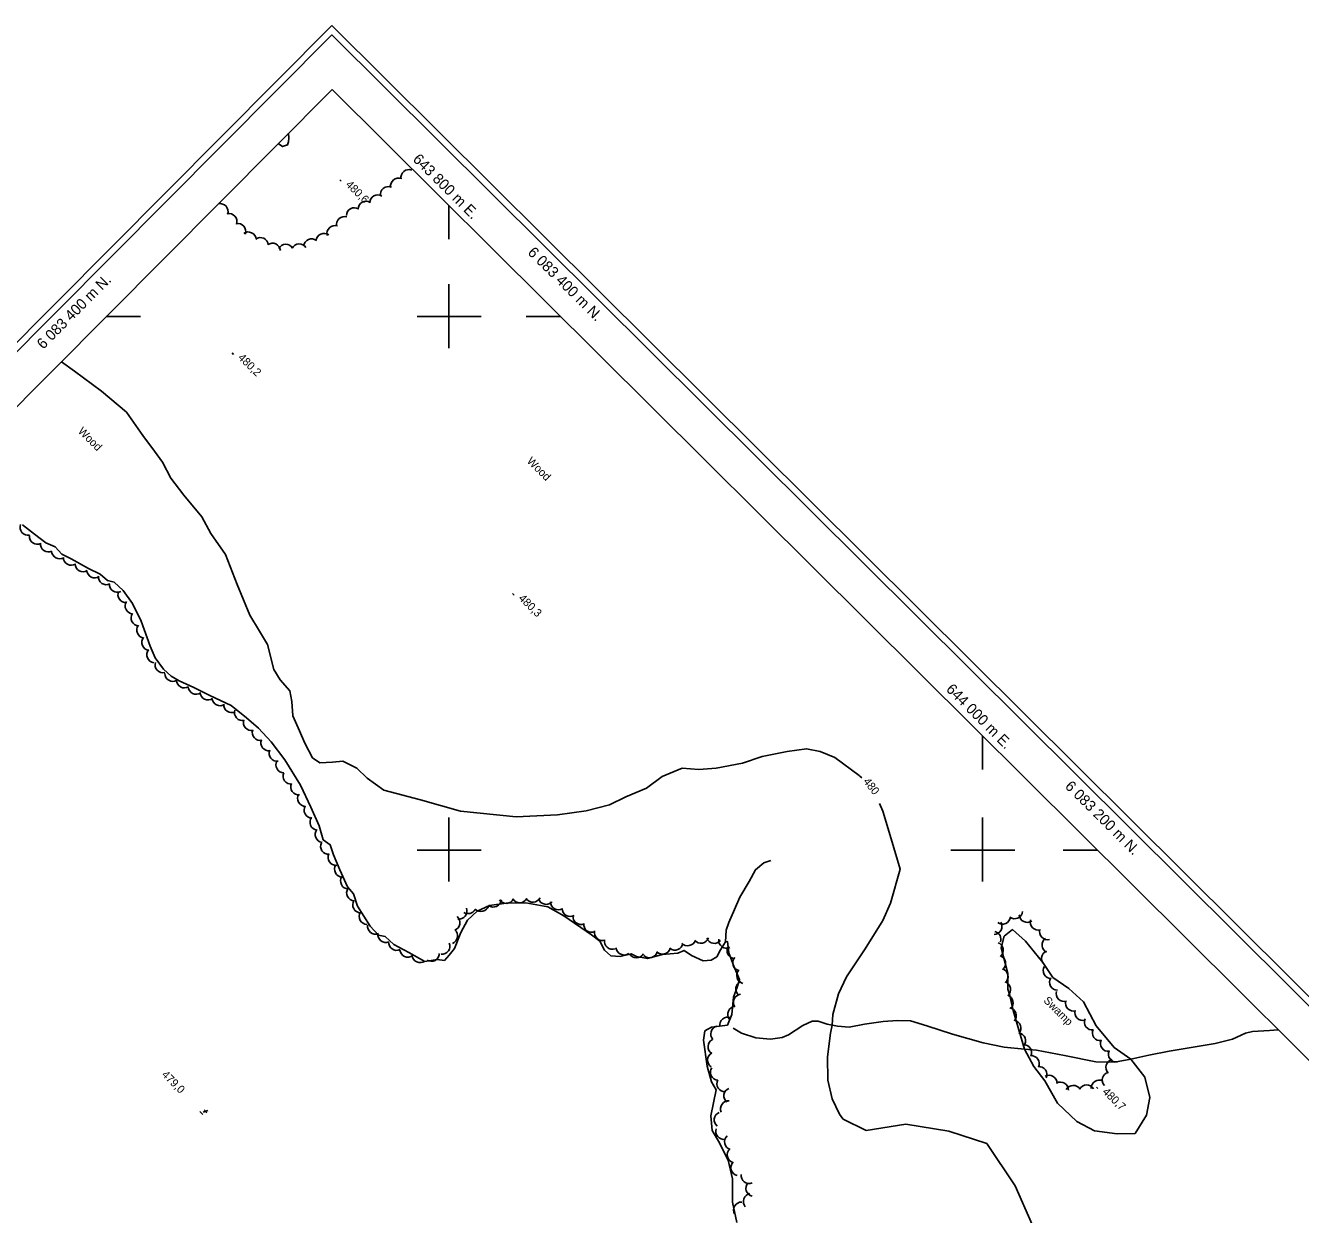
# Model space of a CAD drawing. Extents: x 642515 to 647219, y 6080136 to 6084356.
# Drawn here: x 643641.3 to 644119.2, y 6083063.3 to 6083509.1 of the extents above; entities that cross this region are included whole.
import ezdxf

# ---------------------------------------------------------------- set-up
doc = ezdxf.new("R2010")
doc.units = 0
for name, color, linetype in [('Level 1', 7, 'Continuous'), ('Level 2', 7, 'Continuous'), ('Level 22', 7, 'Continuous'), ('Level 3', 7, 'Continuous'), ('Level 4', 7, 'Continuous'), ('Level 44', 7, 'Continuous'), ('Level 60', 7, 'Continuous'), ('Level 61', 7, 'Continuous'), ('Level 7', 7, 'Continuous')]:
    doc.layers.add(name, color=color, linetype=linetype)

msp = doc.modelspace()

# ---------------------------------------------------------------- linework, layer by layer
at = {"layer": 'Level 1'}
for points in [[(643654.84, 6083383.05), (643659.76, 6083379.53), (643669.82, 6083372.07), (643679.24, 6083364.08), (643685.26, 6083355.43), (643689.68, 6083349.5), (643692.68, 6083345.34), (643695.84, 6083339.39), (643700.73, 6083333.03), (643707.38, 6083324.91), (643710.83, 6083318.61), (643716.27, 6083310.8), (643720.63, 6083299.59), (643725.41, 6083288.07), (643729.01, 6083282.1), (643732.09, 6083277.01), (643734.44, 6083267.71), (643736.82, 6083263.74), (643740.46, 6083259.7), (643741.2, 6083255.65), (643741.55, 6083250.3), (643744.07, 6083244.7), (643746.03, 6083240.01), (643748.95, 6083234.59), (643751.69, 6083232.64), (643756.37, 6083232.91), (643760.28, 6083233.35), (643765.5, 6083230.62), (643769.45, 6083226.93), (643775.6, 6083222.41), (643789.4, 6083218.75), (643804.44, 6083214.59), (643825.19, 6083212.43), (643840.71, 6083213.23), (643851.47, 6083214.71), (643860.24, 6083216.98), (643866.37, 6083219.94), (643874.08, 6083223.18), (643880.02, 6083227.56), (643887.45, 6083230.67), (643893.68, 6083230.24), (643900.19, 6083230.64), (643910.12, 6083232.56), (643917.41, 6083235.01), (643926.77, 6083236.9), (643934.11, 6083237.96), (643939.18, 6083236.94), (643944.74, 6083234.68), (643953.82, 6083227.93), (643954.11, 6083227.68)], [(643954.11, 6083227.68), (643954.8, 6083227.07)], [(643961.48, 6083217.47), (643962.64, 6083214.51), (643965.75, 6083204.21), (643969.22, 6083192.78), (643965.6, 6083180.06), (643962.68, 6083173.54), (643956, 6083162.93), (643949.03, 6083152.5), (643946.11, 6083146.07), (643943.97, 6083138.29), (643943.64, 6083134.34), (643943.03, 6083131.29), (643941.95, 6083122.46), (643942.06, 6083113.74), (643943.72, 6083106.73), (643946.4, 6083100.99), (643947.74, 6083099.17), (643947.77, 6083099.12), (643956.46, 6083094.87), (643971.3, 6083097.2), (643987.41, 6083094.65), (644001.64, 6083090.02), (644012.28, 6083074.16), (644018.67, 6083059.66)]]:
    msp.add_lwpolyline(points, dxfattribs=at)
at = {"layer": 'Level 2'}
msp.add_lwpolyline([(643739.95, 6083468.68), (643739.95, 6083468.6), (643740.02, 6083466.96), (643739.92, 6083465.48), (643739.48, 6083464.31), (643737.7, 6083463.73), (643736.09, 6083464.8)], dxfattribs=at)
at = {"layer": 'Level 22'}
msp.add_lwpolyline([(644110.89, 6083132.56), (644107.65, 6083132.33), (644101.28, 6083132), (644098.61, 6083131.29), (644093.73, 6083129.14), (644087.18, 6083127.4), (644070.05, 6083124.62), (644062.43, 6083123.07), (644055.63, 6083121.56), (644049.46, 6083120.42), (644042.57, 6083120.56), (644030.73, 6083123.01), (644020.3, 6083124.95), (644015.75, 6083125.36), (644008.19, 6083126.06), (644000.32, 6083127.72), (643988.75, 6083131.01), (643979.17, 6083134.07), (643973.02, 6083135.92), (643968.18, 6083136.09), (643962.86, 6083135.75), (643955.78, 6083134.66), (643950, 6083133.63), (643945.73, 6083133.92), (643941.75, 6083134.71), (643938.42, 6083135.87), (643936.21, 6083135.85), (643932.67, 6083134.19), (643927.33, 6083130.7), (643924.91, 6083129.76), (643920.52, 6083129.05), (643915.08, 6083129.61), (643909.75, 6083131.33), (643906.55, 6083133.15)], dxfattribs=at)
at = {"layer": 'Level 3'}
for p, q in [((643759.1, 6083451.25), (643759.67, 6083450.69)), ((643718.74, 6083386.38), (643719.32, 6083385.82)), ((643823.9, 6083296.15), (643824.47, 6083295.59)), ((644042.73, 6083111.14), (644043.3, 6083110.58)), ((643706.63, 6083101.91), (643707.77, 6083100.78)), ((643709.7, 6083102.39), (643707.93, 6083101.66)), ((643708.26, 6083102.55), (643709.36, 6083101.45))]:
    msp.add_line(p, q, dxfattribs=at)
at = {"layer": 'Level 4'}
for points in [[(643898.33, 6083158.64), (643895.38, 6083158.49), (643891.02, 6083160.43), (643888.22, 6083162.36), (643885.89, 6083161.34), (643880.08, 6083160.8), (643874.48, 6083159.29), (643870.34, 6083160.08), (643868.41, 6083161.06), (643864.26, 6083160.11), (643860.72, 6083160.35), (643858.4, 6083162.47), (643856.61, 6083165.86), (643853.54, 6083168.19), (643843.11, 6083175.37), (643837.12, 6083178.64), (643828.92, 6083180.14), (643821.53, 6083180.11), (643815.24, 6083179.22), (643810.58, 6083177.01), (643806.95, 6083173.68), (643804.53, 6083169.1), (643802.1, 6083163.11), (643800.16, 6083160.61), (643798.36, 6083158.62), (643795.64, 6083158.9), (643790.99, 6083158.26), (643785, 6083161.52), (643779.44, 6083164.56), (643776.17, 6083167.54), (643773.68, 6083168.08), (643770.57, 6083171.41), (643765.78, 6083178.95), (643764.25, 6083183.51), (643762.07, 6083186.14), (643759.13, 6083192.62), (643756.74, 6083198.13), (643755.49, 6083201.96), (643752.93, 6083203.82), (643751.37, 6083209.05), (643748.25, 6083216.02), (643744.4, 6083224.29), (643738.53, 6083233.78), (643733.44, 6083240.5), (643728.67, 6083245.65), (643724.2, 6083249.58), (643718.47, 6083254.2), (643710.48, 6083257.87), (643704.48, 6083260.98), (643698.94, 6083263.36), (643695.97, 6083265.13), (643693.04, 6083267.81), (643689.96, 6083272.05), (643688.02, 6083276.36), (643684.69, 6083285.74), (643681.41, 6083292.39), (643677.96, 6083297.29), (643674.6, 6083300.37), (643672.1, 6083301.08), (643669.27, 6083303.35), (643664.96, 6083305.55), (643658.45, 6083309.13), (643654.98, 6083310.88), (643652.46, 6083313.66), (643648.93, 6083315.15), (643644.73, 6083318.36), (643640.27, 6083321.96)], [(643903.68, 6083165.6), (643903.9, 6083169.99), (643904.92, 6083172.85), (643907.08, 6083177.67), (643909.09, 6083182.32), (643912.52, 6083188.2), (643914.95, 6083192.62), (643918.04, 6083195.17), (643920.71, 6083196.04)], [(643907.94, 6083060.34), (643906.27, 6083067.94), (643906.37, 6083076.69), (643904.65, 6083083.78), (643901.14, 6083090.79), (643898.66, 6083094.79), (643898.25, 6083100.39), (643900.19, 6083110.14), (643898.49, 6083113.11), (643896.84, 6083118.9), (643895.49, 6083128.66), (643895.99, 6083132.16), (643898.48, 6083133.52), (643904.43, 6083134.39), (643906.14, 6083138.35), (643906.67, 6083144.83), (643908.06, 6083148.61), (643909, 6083151.39), (643906.89, 6083156.49), (643904.94, 6083161.44), (643904.5, 6083165.64), (643903.68, 6083165.6), (643901.85, 6083162.53), (643900.49, 6083159.98), (643898.33, 6083158.64)]]:
    msp.add_lwpolyline(points, dxfattribs=at)
at = {"layer": 'Level 44'}
for centre, start, end in [((643785.04, 6083452.09), 69.6135, 189.5914), ((643777.34, 6083445.72), 69.6135, 189.5914), ((643781.19, 6083448.91), 69.6135, 189.5914), ((643773.37, 6083442.6), 58.814, 178.7919), ((643714.26, 6083439.33), 341.7308, 101.7087), ((643764.61, 6083437.78), 58.814, 178.7919), ((643768.99, 6083440.19), 58.814, 178.7919), ((643717.59, 6083435.59), 341.7308, 101.7087), ((643720.92, 6083431.86), 341.7308, 101.7087), ((643757.29, 6083431.09), 73.0112, 192.9892), ((643760.95, 6083434.5), 73.0112, 192.9892), ((643724.83, 6083428.71), 4.9939, 124.9719), ((643729.36, 6083426.6), 4.9939, 124.9719), ((643753.21, 6083428.15), 53.8921, 173.8701), ((643733.89, 6083424.48), 4.9939, 124.9719), ((643738.92, 6083424.09), 31.8055, 151.7834), ((643743.91, 6083424.25), 31.8055, 151.7834), ((643748.64, 6083426.12), 53.8921, 173.8701), ((643642.29, 6083321), 160.3313, 280.3092), ((643645.8, 6083317.61), 175.5462, 295.5242), ((643649.92, 6083314.78), 175.5462, 295.5242), ((643654.13, 6083312.15), 181.2157, 301.1937), ((643658.52, 6083309.74), 181.2157, 301.1937), ((643662.9, 6083307.33), 181.2157, 301.1937), ((643667.31, 6083305.02), 183.4041, 303.3821), ((643671.63, 6083302.44), 175.621, 295.599), ((643675.76, 6083299.61), 175.621, 295.599), ((643678.98, 6083295.72), 155.559, 275.537), ((643681.7, 6083291.48), 146.2701, 266.2481), ((643683.91, 6083287), 146.2701, 266.2481), ((643686.03, 6083282.45), 142.8978, 262.8758), ((643687.96, 6083277.83), 142.0095, 261.9874), ((643689.83, 6083273.2), 142.0095, 261.9874), ((643692.9, 6083269.45), 162.7566, 282.7345), ((643696.53, 6083266.23), 180.5364, 300.5143), ((643700.89, 6083263.76), 180.5364, 300.5143), ((643705.28, 6083261.43), 184.2253, 304.2033), ((643709.79, 6083259.25), 184.2253, 304.2033), ((643714.29, 6083257.08), 184.2253, 304.2033), ((643718.61, 6083254.5), 176.065, 296.0429), ((643722.67, 6083251.5), 161.9232, 281.9012), ((643726.01, 6083247.78), 161.9232, 281.9012), ((643729.35, 6083244.05), 161.9232, 281.9012), ((643732.57, 6083240.21), 158.0145, 277.9925), ((643735.65, 6083236.27), 158.0145, 277.9925), ((643738.21, 6083231.93), 150.1949, 270.1728), ((643740.85, 6083227.72), 155.551, 275.5289), ((643743.76, 6083223.66), 155.551, 275.5289), ((643746.34, 6083219.34), 148.8851, 268.8631), ((643748.75, 6083214.96), 148.8851, 268.8631), ((643750.96, 6083210.45), 142.4776, 262.4556), ((643752.87, 6083205.83), 142.4776, 262.4556), ((643754.95, 6083201.37), 154.2194, 274.1973), ((643757.76, 6083197.23), 154.2194, 274.1973), ((643760.19, 6083192.82), 146.7225, 266.7004), ((643762.43, 6083188.36), 146.7225, 266.7004), ((643764.7, 6083183.9), 146.9539, 266.9318), ((643766.98, 6083179.46), 148.8909, 268.8688), ((643816.71, 6083181.61), 233.656, 353.6339), ((643821.55, 6083182.99), 213.2319, 333.2098), ((643826.55, 6083183.24), 212.2123, 332.1903), ((643831.55, 6083183.43), 212.2123, 332.1903), ((643836.54, 6083182.61), 198.2853, 318.2632), ((643769.39, 6083175.08), 148.8909, 268.8688), ((643803.8, 6083177.06), 261.3615, 21.3395), ((643807.24, 6083179.14), 237.4354, 330.6773), ((643812.08, 6083179.93), 223.8152, 343.7931), ((643841.14, 6083180.56), 179.8233, 299.8013), ((643845.46, 6083178.05), 179.8233, 299.8013), ((644012.07, 6083177.23), 233.937, 353.9149), ((643772.53, 6083171.46), 171.1947, 291.1727), ((643801.2, 6083172.75), 289.789, 49.7669), ((643849.52, 6083175.08), 173.7065, 293.6844), ((643853.55, 6083172.12), 173.7065, 293.6844), ((644004.34, 6083171.36), 271.2621, 31.2401), ((644007.5, 6083175.2), 233.937, 353.9149), ((644016.82, 6083175.86), 183.4185, 303.3965), ((644020.94, 6083172.97), 164.1383, 284.1163), ((643776.42, 6083168.33), 171.1947, 291.1727), ((643800.31, 6083167.83), 289.789, 49.7669), ((643857.54, 6083169.07), 169.1026, 289.0806), ((643894.47, 6083168.05), 221.1653, 341.1432), ((643899.5, 6083167.99), 200.939, 320.9169), ((643904.15, 6083166.17), 173.2005, 293.1784), ((644003.95, 6083166.52), 340.8357, 75.5372), ((644024.42, 6083169.38), 164.1383, 284.1163), ((644025.32, 6083164.39), 125.0839, 245.0618), ((643780.42, 6083165.37), 175.8841, 295.862), ((643784.64, 6083162.82), 186.2154, 306.1933), ((643797.42, 6083163.93), 263.5229, 23.5008), ((643861.32, 6083165.79), 169.1026, 289.0806), ((643865.71, 6083163.61), 184.7682, 304.7461), ((643875.25, 6083162.61), 225.3822, 345.3602), ((643880.07, 6083163.93), 225.3822, 345.3602), ((643884.79, 6083165.47), 230.8517, 350.8297), ((643889.56, 6083167.09), 221.1653, 341.1432), ((643907.31, 6083162.29), 145.7422, 265.7202), ((644004.83, 6083162.44), 309.8289, 69.8069), ((644025.17, 6083159.35), 112.5498, 232.5277), ((643789.21, 6083160.8), 186.2154, 306.1933), ((643793.45, 6083161.28), 237.4713, 357.4493), ((643870.35, 6083162.55), 209.2098, 329.1878), ((643909.42, 6083157.71), 137.2508, 257.2288), ((644005.68, 6083157.51), 309.8289, 69.8069), ((643910.9, 6083152.94), 137.2508, 257.2288), ((644006.6, 6083152.59), 311.0155, 70.9935), ((644025.8, 6083154.82), 148.5426, 268.5205), ((643910.56, 6083147.88), 112.3416, 232.3196), ((644007.55, 6083147.68), 311.0155, 70.9935), ((644028.18, 6083150.43), 148.5426, 268.5205), ((643909.64, 6083142.91), 95.265, 215.243), ((644008.51, 6083142.77), 311.0155, 70.9935), ((644030.61, 6083146.17), 164.9947, 284.9726), ((644034.14, 6083142.63), 164.9947, 284.9726), ((643907.54, 6083138.36), 95.265, 215.243), ((644009.7, 6083137.88), 320.1741, 80.1521), ((644037.67, 6083139.09), 164.9947, 284.9726), ((643901.18, 6083131.03), 103.8665, 223.8444), ((643904.57, 6083134.33), 70.1048, 190.0827), ((644011.43, 6083133.19), 320.1741, 80.1521), ((644041.21, 6083135.51), 156.9059, 276.8838), ((643900.17, 6083126.24), 117.5117, 237.4897), ((644013.15, 6083128.49), 320.1741, 80.1521), ((644044.22, 6083131.51), 156.9059, 276.8838), ((644047.22, 6083127.51), 156.9059, 276.8838), ((643899.95, 6083121.25), 117.5117, 237.4897), ((644015.45, 6083124.01), 334.9611, 94.939), ((644050.22, 6083123.51), 156.9059, 276.8838), ((644018.31, 6083119.91), 334.9611, 94.939), ((644021.17, 6083115.81), 334.9611, 94.939), ((644049.29, 6083118.52), 103.7007, 223.6786), ((643901.06, 6083116.66), 145.2807, 265.2587), ((644024.98, 6083112.55), 359.1793, 119.1573), ((644047.88, 6083113.73), 103.7007, 223.6786), ((643903.48, 6083112.33), 151.4208, 271.3987), ((643906.09, 6083107.86), 111.6471, 231.625), ((644029.28, 6083109.99), 359.1793, 119.1573), ((644034.09, 6083108.74), 31.9264, 151.9043), ((644039.08, 6083108.91), 31.9264, 151.9043), ((644043.74, 6083110.72), 62.5543, 182.5322), ((643904.83, 6083102.97), 84.2411, 204.2191), ((643902.47, 6083098.85), 112.2387, 232.2166), ((643903.06, 6083094.52), 160.5283, 280.5063), ((643906.33, 6083090.56), 131.8619, 251.8399), ((643907.35, 6083085.67), 131.8619, 251.8399), ((643908.72, 6083080.89), 137.0924, 257.0703), ((643912.55, 6083077.95), 171.9303, 291.9082), ((643913.4, 6083068.23), 100.979, 220.957), ((643914.33, 6083073.16), 137.5119, 257.4899), ((643909.74, 6083065.01), 89.2281, 209.2061)]:
    msp.add_arc(centre, 3, start, end, dxfattribs=at)
at = {"layer": 'Level 60'}
for p, q in [((643800, 6083428.94), (643800, 6083441.56)), ((643671.61, 6083400), (643684.38, 6083400)), ((643829.04, 6083400), (643841.73, 6083400)), ((644000.09, 6083230.12), (644000.09, 6083242.73)), ((644030.27, 6083200), (644042.96, 6083200))]:
    msp.add_line(p, q, dxfattribs=at)
for points in [[(643756.15, 6083509.1), (645893.11, 6081385.05), (644652.25, 6080135.58), (642514.75, 6082260.08)], [(642518.29, 6082260.09), (643756.16, 6083505.56), (645889.57, 6081385.04), (644651.74, 6080139.63)], [(643756.23, 6083485.06), (645517.55, 6081734.46), (644300.6, 6080509.08), (642538.79, 6082260.16)]]:
    msp.add_lwpolyline(points, close=True, dxfattribs=at)
at = {"layer": 'Level 61'}
for p, q in [((643800, 6083412.16), (643800, 6083388.16)), ((643812.16, 6083400), (643788.16, 6083400)), ((643800, 6083212.16), (643800, 6083188.16)), ((644000, 6083212.16), (644000, 6083188.16)), ((643812.16, 6083200), (643788.16, 6083200)), ((644012.16, 6083200), (643988.16, 6083200))]:
    msp.add_line(p, q, dxfattribs=at)
at = {"layer": 'Level 7'}
msp.add_lwpolyline([(644009.49, 6083147.77), (644009.56, 6083153.72), (644007.01, 6083163.34), (644008.14, 6083167.69), (644011.31, 6083170.16), (644016.09, 6083165.77), (644022.69, 6083157.83), (644026.42, 6083152.23), (644032.38, 6083148.08), (644037.89, 6083143.07), (644042.62, 6083134.06), (644049.44, 6083125.99), (644055.63, 6083121.56), (644060.89, 6083114.89), (644062.77, 6083107.23), (644061.48, 6083100.56), (644057.25, 6083093.73), (644050.54, 6083093.55), (644041.95, 6083094.76), (644035.38, 6083098.22), (644028.14, 6083105.11), (644023.44, 6083113.46), (644019.22, 6083118.86), (644015.75, 6083125.36), (644011.54, 6083139.85), (644010.27, 6083145.41), (644009.49, 6083147.77)], dxfattribs=at)

# ---------------------------------------------------------------- texts
at = {"layer": 'Level 1'}
msp.add_text('480', height=3, rotation=308.3017, dxfattribs=at).set_placement((643955.16, 6083225.64))
at = {"layer": 'Level 3'}
for s, rotation, p in [('480,6', 315.59, (643761.13, 6083449.2)), ('480,2', 315.59, (643720.77, 6083384.34)), ('480,3', 315.59, (643825.93, 6083294.11)), ('  479,0', 315.1735, (643690.6, 6083117.11)), ('480,7', 315.59, (644044.76, 6083109.09))]:
    msp.add_text(s, height=3, rotation=rotation, dxfattribs=at).set_placement(p)
at = {"layer": 'Level 44'}
for p in [(643660.79, 6083356.74), (643829.04, 6083345.54)]:
    msp.add_text('Wood', height=3, rotation=315.1749, dxfattribs=at).set_placement(p)
at = {"layer": 'Level 61'}
for s, rotation, p in [('643 800 m E.', 315.175, (643786.23, 6083458.63)), ('6 083 400 m N.', 315.175, (643829.31, 6083423.7)), ('6 083 400 m N.', 45.175, (643647.99, 6083387.5)), ('644 000 m E.', 315.175, (643986.12, 6083259.95)), ('6 083 200 m N.', 315.175, (644030.68, 6083223.57))]:
    msp.add_text(s, height=4, rotation=rotation, dxfattribs=at).set_placement(p)
at = {"layer": 'Level 7'}
msp.add_text('Swamp', height=3, rotation=315.1749, dxfattribs=at).set_placement((644022.67, 6083143.33))

doc.saveas('drawing.dxf')
